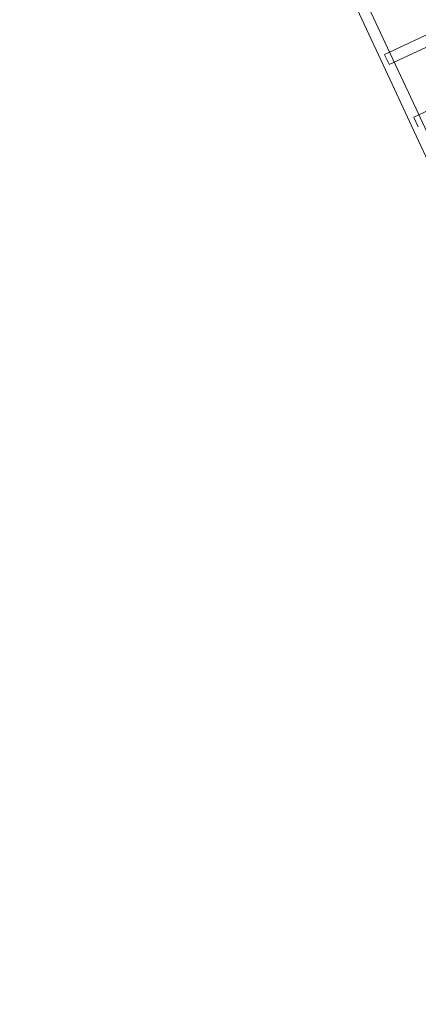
# Model space of a CAD drawing. Header units: millimetres. Extents: x -188930 to 271134, y -158090 to 283816.
# Tile 503 of 610: x 50596 to 51164, y 71541 to 72945. Entities that reach past the tile are written whole.
import ezdxf

# ---------------------------------------------------------------- set-up
doc = ezdxf.new("R2010")
doc.units = ezdxf.units.MM
doc.linetypes.add('AA_PRZERYWANA', pattern=[4, 3, -1])
doc.layers.add('A-DETL-1', color=5, linetype='AA_PRZERYWANA', lineweight=25)
doc.layers.add('I-FURN', color=30, linetype='Continuous', lineweight=9)

# ---------------------------------------------------------------- blocks, each defined once
blk = doc.blocks.new('LARSLAJ_hamak - LARSLAJ_hamak-V32-PZT-dwg')
at = {"layer": 'I-FURN'}
for p, q in [((-1925.1, 448.5), (-1940, 448.5)), ((-1940, 448.5), (-1925.1, 448.5)), ((-1924.5, -451.5), (-1924.5, 448.5)), ((-1841.9, 448.5), (-1841.9, -451.5)), ((-1826.4, 448.5), (-1841.5, 448.5)), ((-1841.5, 448.5), (-1826.4, 448.5)), ((-1825.9, -451.5), (-1825.9, 448.5))]:
    blk.add_line(p, q, dxfattribs=at)
at = {"layer": 'I-FURN', "flags": 128}
for points in [[(-930.8, 456.5), (-1018, 456.5), (-1106.7, 456.5), (-1196.8, 456.5), (-1288.2, 456.5), (-1380.7, 456.5), (-1474.1, 456.5), (-1568.4, 456.5), (-1663.3, 456.5), (-1758.7, 456.5), (-1854.5, 456.5), (-1950.4, 456.5), (-2046.5, 456.5), (-2142.4, 456.5), (-2238, 456.5), (-2333.3, 456.5), (-2428, 456.5), (-2521.9, 456.5), (-2615, 456.5), (-2707.1, 456.5), (-2798, 456.5), (-2887.7, 456.5), (-2975.8, 456.5), (-3030.8, 456.5)], [(-3030.8, 440.5), (-2943.6, 440.5), (-2854.9, 440.5), (-2764.8, 440.5), (-2673.4, 440.5), (-2581, 440.5), (-2487.5, 440.5), (-2393.3, 440.5), (-2298.4, 440.5), (-2202.9, 440.5), (-2107.2, 440.5), (-2011.2, 440.5), (-1915.2, 440.5), (-1819.3, 440.5), (-1723.6, 440.5), (-1628.4, 440.5), (-1533.7, 440.5), (-1439.7, 440.5), (-1346.6, 440.5), (-1254.5, 440.5), (-1163.6, 440.5), (-1074, 440.5), (-985.8, 440.5), (-930.8, 440.5)]]:
    blk.add_lwpolyline(points, dxfattribs=at)

msp = doc.modelspace()

# ---------------------------------------------------------------- linework, layer by layer
at = {"layer": 'A-DETL-1'}
msp.add_arc((41477.3, 67739.7), 13801.5, 353.4957, 77.18286, dxfattribs=at)

# ---------------------------------------------------------------- block references
at = {"layer": 'I-FURN', "rotation": 114.9659055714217}
msp.add_blockref('LARSLAJ_hamak - LARSLAJ_hamak-V32-PZT-dwg', (50752.1, 74740.3), dxfattribs=at)

doc.saveas('drawing.dxf')
